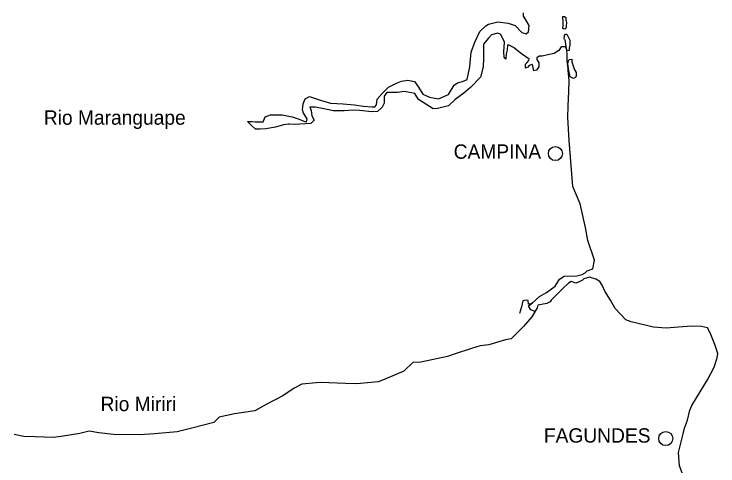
# Model space of a CAD drawing. Extents: x 662444 to 1640468, y 7452018 to 9606170.
# Drawn here: x 1593369 to 1627137, y 9220019 to 9241680 of the extents above; entities that cross this region are included whole.
import ezdxf

# ---------------------------------------------------------------- set-up
doc = ezdxf.new("R2010")
doc.units = 0
for name, color, linetype in [('Level 1', 7, 'Continuous'), ('Level 2', 7, 'Continuous'), ('Level 3', 7, 'Continuous')]:
    doc.layers.add(name, color=color, linetype=linetype)

msp = doc.modelspace()

# ---------------------------------------------------------------- linework, layer by layer
at = {"layer": 'Level 1'}
for points in [[(1615234, 9239161), (1615302, 9239858), (1615478, 9240334), (1615712, 9240842), (1616003, 9241111), (1616136, 9241204), (1616585, 9241315), (1617068, 9241244), (1617406, 9241137), (1617736, 9240803), (1617936, 9240732), (1618053, 9240826), (1618086, 9241128), (1617915, 9241401), (1617807, 9241584), (1617804, 9241739)], [(1619713, 9241360), (1619701, 9241491), (1619702, 9241557), (1619783, 9241563), (1619838, 9241512), (1619844, 9241405), (1619864, 9241267), (1619860, 9241136), (1619856, 9241014), (1619790, 9240951), (1619702, 9240985), (1619705, 9241107), (1619713, 9241360)], [(1617905, 9239106), (1617909, 9239273), (1617977, 9239352), (1618061, 9239456), (1618087, 9239521), (1617714, 9239776), (1617333, 9240080), (1617118, 9240191), (1617045, 9240194), (1617031, 9239974), (1616977, 9239772), (1616961, 9239511), (1616883, 9239619), (1616865, 9239872), (1616895, 9240328), (1616728, 9240708), (1616584, 9240768), (1616274, 9240679), (1616116, 9240512), (1615889, 9240242), (1615884, 9239540), (1615873, 9239157), (1615870, 9239148)], [(1619767, 9240470), (1619773, 9240658), (1619824, 9240721), (1619888, 9240712), (1619988, 9240529), (1620026, 9240422), (1620039, 9240308), (1620035, 9240194), (1620006, 9240048), (1619995, 9239942), (1619881, 9239912), (1619834, 9240232), (1619808, 9240468)], [(1619950, 9239063), (1619907, 9239439), (1619907, 9239716), (1619882, 9239962), (1619830, 9240110), (1619612, 9240115), (1619509, 9239931), (1619286, 9239798), (1618976, 9239726), (1618706, 9239659), (1618560, 9239664), (1618445, 9239576), (1618442, 9239495), (1618544, 9239345), (1618538, 9239158), (1618497, 9239093)], [(1619972, 9239062), (1619949, 9239201), (1619943, 9239291), (1619965, 9239446), (1620006, 9239501), (1620120, 9239514), (1620125, 9239384), (1620237, 9239057)], [(1606817, 9236388), (1606583, 9236402), (1606518, 9236404), (1606290, 9236369), (1605907, 9236258), (1605450, 9236172), (1605174, 9236163), (1604957, 9236169), (1604751, 9236354), (1604571, 9236538), (1604797, 9236532), (1604934, 9236513), (1605315, 9236518), (1605419, 9236760), (1605664, 9236843), (1606231, 9236844), (1606706, 9236750), (1607043, 9236643), (1607187, 9236574), (1607324, 9236529), (1607404, 9236511), (1607424, 9236656), (1607254, 9236930), (1607210, 9237086), (1607243, 9237370), (1607339, 9237621), (1607545, 9237737), (1608114, 9237534), (1608556, 9237408), (1609154, 9237376), (1609696, 9237328), (1610139, 9237260), (1610527, 9237240), (1610680, 9237236), (1610756, 9237332), (1610781, 9237601), (1611024, 9237879), (1611332, 9238180), (1611710, 9238366), (1611956, 9238457), (1612257, 9238514), (1612580, 9238448), (1612766, 9238174), (1612982, 9237835), (1613295, 9237696), (1613737, 9237610), (1614213, 9237825), (1614477, 9238274), (1614643, 9238384), (1614888, 9238450), (1615101, 9238542), (1615233, 9239151), (1615234, 9239161)], [(1615870, 9239148), (1615745, 9238656), (1615268, 9238155), (1614953, 9237887), (1614530, 9237580), (1614205, 9237287), (1613683, 9237154), (1613480, 9237136), (1612765, 9237588), (1612649, 9237794), (1612595, 9237877), (1612265, 9237943), (1612087, 9237964), (1611770, 9237924), (1611575, 9237921), (1611260, 9237913), (1611125, 9237746), (1611132, 9237404), (1611029, 9237211), (1610811, 9237013), (1610511, 9236988), (1609955, 9237060), (1609656, 9237077), (1609210, 9237048), (1608683, 9237046), (1608546, 9237074), (1607837, 9237216), (1607563, 9237223), (1607630, 9237058), (1607655, 9236805), (1607763, 9236591), (1607603, 9236431), (1606817, 9236388)], [(1618274, 9239098), (1618270, 9239125), (1618241, 9239256), (1618086, 9239220), (1618018, 9239132), (1617938, 9239105)], [(1617938, 9239105), (1617904, 9239093), (1617905, 9239106)], [(1618363, 9227420), (1618160, 9227501), (1618052, 9227692), (1618242, 9227833), (1618575, 9228142), (1618913, 9228328), (1619336, 9228635), (1619531, 9228972), (1619754, 9229112), (1620371, 9229136), (1620616, 9229203), (1620764, 9229272), (1620856, 9229367), (1621135, 9229474), (1621220, 9229887), (1620900, 9230826), (1620788, 9231448), (1620531, 9232589), (1620182, 9233414), (1620099, 9234419), (1620005, 9235612), (1619932, 9236723), (1619948, 9237269), (1619985, 9237977), (1620000, 9238475), (1619958, 9238989), (1619950, 9239063)], [(1618497, 9239093), (1618437, 9238998), (1618298, 9238961), (1618274, 9239098)], [(1620023, 9238685), (1620025, 9238753), (1620015, 9238834), (1619990, 9238948), (1619972, 9239062)], [(1620237, 9239057), (1620243, 9239039), (1620337, 9238873), (1620332, 9238718), (1620297, 9238646), (1620206, 9238590), (1620023, 9238685)], [(1625471, 9219560), (1625298, 9220029), (1625244, 9220658), (1625474, 9221565), (1625531, 9221834), (1625680, 9222220), (1625792, 9222698), (1625888, 9222917), (1626288, 9223566), (1626629, 9224152), (1626955, 9224754), (1627106, 9225198), (1627137, 9225401), (1626988, 9225838), (1626770, 9226398), (1626631, 9226638), (1626350, 9226704), (1625864, 9226717), (1625247, 9226677), (1624654, 9226620), (1624048, 9226670), (1622978, 9226928), (1622714, 9227024), (1622212, 9227561), (1621988, 9227959), (1621710, 9228398), (1621589, 9228687), (1621473, 9228861), (1621281, 9228964), (1620977, 9229063), (1620707, 9228980), (1620632, 9228925), (1620516, 9228855), (1620312, 9228787), (1620096, 9228858), (1619964, 9228780), (1619689, 9228519), (1619137, 9227963), (1619086, 9227891), (1618922, 9227806), (1618498, 9227721), (1618471, 9227590), (1618207, 9227173), (1617804, 9226704), (1617211, 9226109), (1616950, 9226059), (1616149, 9225828), (1615735, 9225774), (1615318, 9225647)], [(1618242, 9227833), (1618168, 9227778), (1618055, 9227773), (1618035, 9227953), (1617939, 9227972), (1617783, 9227928), (1617711, 9227652), (1617612, 9227321)], [(1615318, 9225647), (1614533, 9225400), (1614165, 9225272), (1612886, 9224997), (1612496, 9224975), (1612063, 9224563), (1611128, 9224166), (1610832, 9224051), (1609809, 9223957), (1609276, 9223971), (1608063, 9224022), (1607869, 9224010), (1607178, 9223939), (1606808, 9223754), (1606270, 9223378), (1605465, 9222968), (1604913, 9222665), (1603938, 9222513), (1603212, 9222362), (1602945, 9222108), (1601901, 9221827), (1601192, 9221660), (1600112, 9221550), (1599391, 9221504), (1598145, 9221531), (1597435, 9221600), (1596975, 9221686), (1596519, 9221575), (1595632, 9221429), (1595251, 9221374), (1594378, 9221414), (1593844, 9221437), (1593369, 9221523)]]:
    msp.add_lwpolyline(points, dxfattribs=at)
at = {"layer": 'Level 2'}
for centre in [(1619338, 9234994), (1624632, 9221329)]:
    msp.add_circle(centre, 336, dxfattribs=at)

# ---------------------------------------------------------------- texts
at = {"layer": 'Level 3'}
for s, height, p in [('Rio Maranguape', 688.41, (1594797, 9236375)), ('CAMPINA', 688.7, (1614459, 9234744)), ('Rio Miriri', 688.2, (1597519, 9222645)), ('FAGUNDES', 688.6, (1618787, 9221135))]:
    msp.add_text(s, height=height, dxfattribs=at).set_placement(p)

doc.saveas('drawing.dxf')
